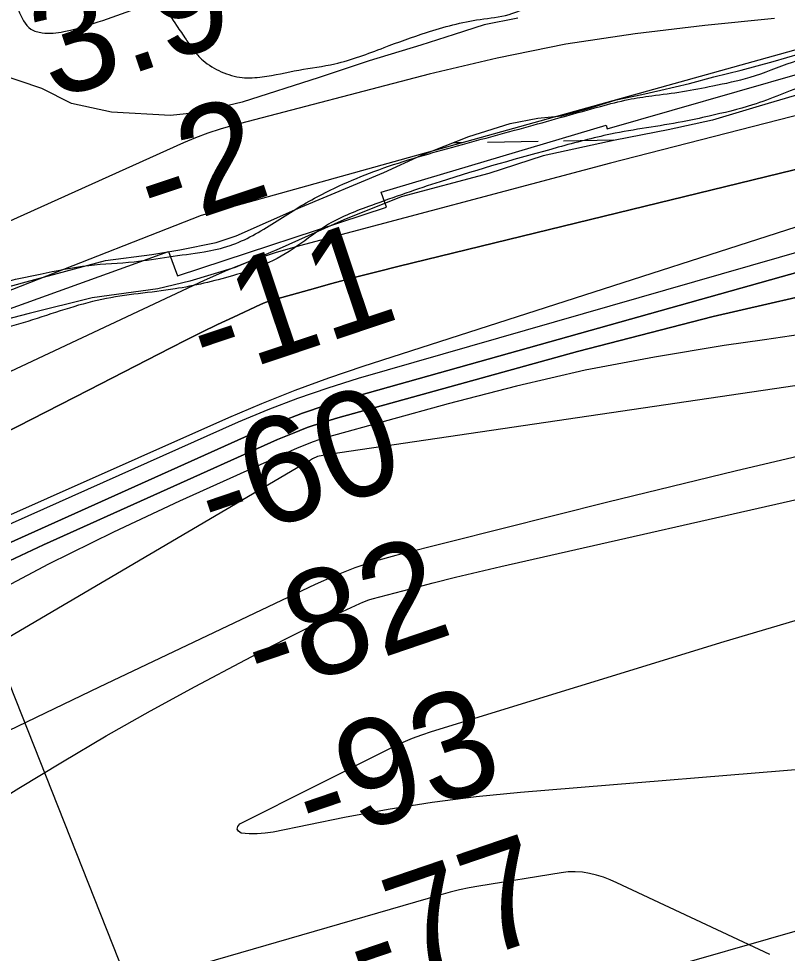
# Model space of a CAD drawing. Extents: x 3855477 to 3893699, y 299188 to 325115.
# Drawn here: x 3878720 to 3879205, y 319368 to 319958 of the extents above; entities that cross this region are included whole.
import ezdxf

# ---------------------------------------------------------------- set-up
doc = ezdxf.new("R2010")
doc.units = 0
for name, color, linetype in [('V-GRID-MAJR', 7, 'Continuous'), ('V-RIVR-EDGE', 7, 'Continuous'), ('V-RIVR-RANG', 7, 'Continuous'), ('V-RRAP-FSHR', 7, 'Continuous'), ('V-RRAP-RVMT', 7, 'Continuous'), ('V-TOPO-DPTH', 7, 'Continuous'), ('V-TOPO-MAJR', 7, 'Continuous'), ('V-TOPO-MINR', 7, 'Continuous'), ('V-TOPO-WATR', 7, 'Continuous'), ('V-WETL-SWMP', 7, 'Continuous')]:
    doc.layers.add(name, color=color, linetype=linetype)

msp = doc.modelspace()

# ---------------------------------------------------------------- linework, layer by layer
at = {"layer": 'V-GRID-MAJR'}
msp.add_spline([(3859493.37, 319766.96), (3864801.73, 319851.51), (3870110.07, 319936.83), (3875418.41, 320022.92), (3880726.72, 320109.79), (3886035.03, 320197.43), (3891343.33, 320285.84)], degree=3, dxfattribs=at)
at = {"layer": 'V-RIVR-EDGE'}
for points in [[(3878772.88, 319957.24), (3878796.42, 319965.55), (3878803.19, 319967.12), (3878809.57, 319965.52), (3878819.5, 319953.93), (3878825.46, 319945.15), (3878829.83, 319938.76), (3878836.19, 319931.97), (3878847.73, 319924.77), (3878860.87, 319921.15), (3878873.62, 319921.52), (3878896.75, 319925.84), (3878919.47, 319929.77), (3878950.59, 319940.06), (3878977.31, 319949.56), (3879011.21, 319957.84), (3879029.55, 319960.99), (3879044.31, 319966.13), (3879050.69, 319967.31), (3879061.05, 319968.08), (3879073.81, 319970.04), (3879077, 319970.03), (3879087.35, 319968.02), (3879096.52, 319967.2), (3879109.67, 319968.36), (3879130.4, 319971.9), (3879136.78, 319971.88), (3879144.75, 319969.47), (3879154.31, 319969.05), (3879160.69, 319971.42), (3879177.84, 319978.15), (3879199.78, 319986.07), (3879222.12, 319995.18), (3879246.46, 320003.89), (3879255.63, 320007.45), (3879261.22, 320010.63), (3879264.42, 320014.61), (3879269.22, 320022.96), (3879271.64, 320036.51), (3879275.65, 320045.66), (3879286.84, 320056.79), (3879302.41, 320069.11), (3879317.58, 320079.44), (3879334.74, 320086.57), (3879343.12, 320090.13), (3879344.32, 320092.12), (3879345.91, 320094.11), (3879349.51, 320096.09), (3879356.68, 320096.48), (3879377.81, 320100.81), (3879421.28, 320113.05), (3879452.39, 320122.54), (3879466.35, 320126.89), (3879475.13, 320128.46), (3879491.47, 320131.21), (3879508.22, 320136.35), (3879538.15, 320149.43), (3879548.52, 320155.38), (3879561.29, 320160.93), (3879575.65, 320165.28), (3879594.39, 320169.62), (3879623.09, 320171.14), (3879644.61, 320170.69), (3879667.72, 320170.23), (3879690.44, 320169.38), (3879720.32, 320168.51), (3879736.26, 320166.87), (3879754.99, 320166.83), (3879773.72, 320166.38), (3879792.86, 320167.93), (3879818.77, 320173.84), (3879839.51, 320179.77), (3879886.96, 320190.41), (3879922.85, 320197.5), (3879946.38, 320202.62), (3879975.48, 320205.74), (3880001.79, 320208.86), (3880023.71, 320208.41), (3880039.65, 320209.96), (3880060.38, 320212.3), (3880085.49, 320214.23), (3880109.81, 320214.97), (3880166.81, 320218.82), (3880184.74, 320218.37), (3880197.09, 320217.94), (3880212.24, 320218.7), (3880223.41, 320222.26), (3880244.54, 320225), (3880264.07, 320228.14), (3880280.02, 320230.49), (3880291.98, 320231.66), (3880309.92, 320234.8), (3880320.29, 320239.96), (3880325.89, 320247.52), (3880329.91, 320258.27), (3880333.11, 320265.43), (3880340.3, 320270.59), (3880351.07, 320277.34), (3880369.82, 320284.07), (3880384.98, 320288.02), (3880396.54, 320290.38), (3880410.1, 320295.93), (3880422.08, 320303.47), (3880445.61, 320312.58), (3880458.38, 320318.13), (3880473.94, 320323.27), (3880494.27, 320328.4), (3880510.23, 320333.94), (3880536.95, 320341.45), (3880560.47, 320345.77), (3880579.22, 320349.71), (3880634.24, 320361.13), (3880689.28, 320376.14), (3880708.42, 320381.67), (3880769.04, 320397.07), (3880805.33, 320408.13), (3880840.83, 320422), (3880842.92, 320423.02)], [(3879696.97, 320125.3), (3879719.62, 320127.66), (3879729.59, 320126.84), (3879733.16, 320123.24), (3879733.55, 320118.86), (3879739.45, 320088.55), (3879740.64, 320082.57), (3879743.42, 320081.37), (3879749.4, 320081.36), (3879752.2, 320084.54), (3879744.72, 320122.02), (3879744.33, 320126.8), (3879747.12, 320126.8), (3879767.85, 320130.73), (3879777.82, 320129.91), (3879786.97, 320126.3), (3879796.92, 320118.3), (3879802.07, 320105.14), (3879803.65, 320099.95), (3879808.03, 320097.95), (3879817.2, 320099.52), (3879823.98, 320102.29), (3879826.78, 320106.27), (3879826.79, 320112.25), (3879824.04, 320128.2), (3879824.85, 320133.78), (3879827.25, 320134.57), (3879832.83, 320134.95), (3879839.6, 320134.94), (3879849.17, 320136.51), (3879852.77, 320140.48), (3879853.98, 320146.86), (3879857.57, 320148.84), (3879860.76, 320149.63), (3879865.94, 320148.82), (3879880.67, 320141.21), (3879897.01, 320142.37), (3879920.54, 320148.29), (3879924.52, 320146.68), (3879924.51, 320142.7), (3879920.48, 320124.77), (3879922.87, 320122.77), (3879934.03, 320123.14), (3879938.42, 320126.32), (3879949.18, 320127.09), (3879961.14, 320127.06), (3879967.92, 320131.83), (3879971.52, 320137.4), (3879976.34, 320151.34), (3879987.12, 320161.27), (3880003.87, 320165.62), (3880021.01, 320165.97), (3880034.96, 320165.14), (3880049.71, 320169.09), (3880055.29, 320169.47), (3880068.43, 320162.67), (3880087.14, 320155.45), (3880095.91, 320154.23), (3880116.64, 320156.17), (3880150.13, 320161.67), (3880176.43, 320163.59), (3880209.92, 320166.7), (3880232.24, 320168.64), (3880259.76, 320175.34), (3880270.92, 320178.9), (3880279.3, 320179.28), (3880287.27, 320180.06), (3880297.24, 320184.82), (3880310, 320186.78), (3880320.76, 320187.95), (3880345.88, 320190.67), (3880358.64, 320194.23), (3880377.79, 320201.36), (3880395.73, 320206.09), (3880415.28, 320214.41), (3880426.06, 320219.97), (3880431.24, 320219.96), (3880447.17, 320217.13), (3880458.33, 320216.7), (3880469.49, 320216.67), (3880493, 320214.22), (3880506.54, 320212.99), (3880520.1, 320214.55), (3880541.61, 320212.51), (3880558.74, 320207.68), (3880566.3, 320204.48), (3880579.45, 320203.25), (3880606.54, 320200.39), (3880635.63, 320198.33), (3880664.33, 320198.26), (3880680.67, 320199.41), (3880692.23, 320199.38), (3880713.34, 320196.14), (3880741.62, 320190.49), (3880767.92, 320187.64), (3880798.2, 320184.77), (3880844.81, 320178.68), (3880850.4, 320180.26), (3880860.37, 320184.62), (3880868.35, 320186.19), (3880878.71, 320186.17), (3880899.82, 320183.33), (3880916.15, 320179.3), (3880934.48, 320174.87), (3880964.35, 320170.02), (3880969.13, 320168.81), (3880968.33, 320165.22), (3880974.3, 320162.02), (3880987.45, 320161.99), (3880998.21, 320163.16), (3881003.4, 320167.13), (3881006.2, 320169.51), (3881014.17, 320169.89), (3881026.12, 320167.87), (3881030.51, 320169.05), (3881035.71, 320175.82), (3881045.28, 320178.98), (3881051.26, 320178.97), (3881058.02, 320175.36), (3881061.19, 320168.18), (3881061.97, 320161.8), (3881057.96, 320151.05), (3881049.57, 320143.1), (3881043.19, 320139.93), (3881032.43, 320138.36), (3880996.17, 320144.83), (3880947.17, 320152.92), (3880920.48, 320156.18), (3880894.18, 320155.44), (3880850.33, 320151.17), (3880831.59, 320150.42), (3880807.29, 320154.86), (3880789.77, 320158.09), (3880775.03, 320163.31), (3880750.73, 320165.76), (3880733.2, 320167), (3880726.82, 320165.42), (3880717.25, 320164.65), (3880710.88, 320165.86), (3880707.3, 320170.65), (3880704.52, 320173.85), (3880697.35, 320174.66), (3880679.02, 320177.5), (3880672.24, 320176.72), (3880659.88, 320172.36), (3880641.15, 320172.41), (3880568.63, 320178.96), (3880520.41, 320181.08), (3880484.94, 320181.56), (3880478.57, 320182.77), (3880469.82, 320189.17), (3880461.45, 320189.99), (3880428.37, 320187.28), (3880417.2, 320185.72), (3880414.01, 320182.54), (3880409.61, 320177.76), (3880403.63, 320176.58), (3880390.08, 320175.42), (3880368.56, 320176.27), (3880354.61, 320176.31), (3880341.85, 320175.14), (3880318.33, 320168.82), (3880272.86, 320156.98), (3880215.05, 320147.16), (3880160.04, 320141.72), (3880146.49, 320140.16), (3880123.35, 320133.04), (3880083.88, 320124.37), (3880000.96, 320115.01), (3879947.53, 320106.37), (3879873.36, 320088.62), (3879836.68, 320081.54), (3879819.94, 320079.19), (3879798.4, 320075.26), (3879788.83, 320072.09), (3879781.25, 320066.93), (3879773.27, 320065.36), (3879750.14, 320060.23), (3879721.03, 320049.94), (3879669.17, 320031.34), (3879631.67, 320017.09), (3879566.27, 320000.91), (3879510.05, 319988.29), (3879446.65, 319976.09), (3879406.78, 319967.43), (3879349.75, 319952.42), (3879285.94, 319934.65), (3879218.14, 319916.88), (3879183.44, 319903.81), (3879155.92, 319896.71), (3879139.18, 319893.16), (3879093.72, 319885.3), (3879060.62, 319877.02), (3878986.05, 319855.28), (3878942.57, 319840.25), (3878915.44, 319828.36), (3878895.48, 319814.46), (3878875.12, 319802.95), (3878854.78, 319795.83), (3878818.49, 319787.55), (3878772.25, 319780.89), (3878725.58, 319767.05), (3878653.4, 319749.3), (3878584.82, 319736.32), (3878566.49, 319736.36), (3878560.52, 319740.36), (3878558.55, 319746.74), (3878560.15, 319750.72), (3878564.94, 319754.3), (3878579.3, 319757.05), (3878593.65, 319761)], [(3878593.65, 319761), (3878602.03, 319762.58), (3878621.17, 319766.91), (3878629.14, 319767.29), (3878639.5, 319766.47), (3878651.06, 319766.84), (3878665.81, 319769.19), (3878675.39, 319775.15), (3878687.76, 319783.49), (3878708.51, 319791.41), (3878733.23, 319796.92), (3878763.93, 319802.43), (3878792.63, 319804.75), (3878814.56, 319807.88), (3878836.88, 319811.02), (3878853.23, 319814.96), (3878867.6, 319821.3), (3878894.74, 319837.97), (3878922.27, 319852.65), (3878944.21, 319861.76), (3878994.07, 319877.18), (3879041.93, 319890.22), (3879087.39, 319902.86), (3879104.94, 319907.2), (3879119.69, 319909.55), (3879139.22, 319912.29), (3879158.36, 319915.83), (3879181.89, 319921.35), (3879208.61, 319930.85), (3879246.9, 319940.72), (3879276.81, 319948.22), (3879291.57, 319956.15), (3879306.34, 319965.28), (3879321.9, 319970.43), (3879345.82, 319974.35), (3879373.33, 319978.27), (3879383.69, 319979.04), (3879385.68, 319979.43), (3879386.09, 319982.22), (3879385.7, 319985.01), (3879383.71, 319985.82), (3879367.77, 319987.05), (3879364.58, 319988.65), (3879357.03, 319995.05), (3879348.29, 320007.42), (3879345.13, 320017.79), (3879346.34, 320025.36), (3879353.95, 320039.29), (3879361.14, 320046.85), (3879369.13, 320052.41), (3879383.88, 320057.15), (3879402.23, 320063.09), (3879410.2, 320063.46), (3879417.38, 320063.45), (3879426.14, 320063.42), (3879437.71, 320066.98), (3879450.87, 320070.54), (3879456.05, 320070.52), (3879459.23, 320067.33), (3879467.18, 320058.54), (3879470.75, 320050.16), (3879473.12, 320042.98), (3879471.9, 320033.42), (3879469.1, 320027.85), (3879466.68, 320018.29), (3879466.67, 320011.12), (3879469.44, 320005.93), (3879473.02, 320003.53), (3879481.39, 320003.51), (3879506.5, 320005.44), (3879529.24, 320012.16), (3879573.9, 320022.81), (3879598.22, 320028.33), (3879599.02, 320029.52), (3879593.47, 320040.29), (3879585.52, 320049.88), (3879567.62, 320062.28), (3879556.49, 320075.46), (3879544.97, 320089.83), (3879539.01, 320097.82), (3879539.02, 320101.41), (3879541.42, 320103.39), (3879555.38, 320109.34), (3879575.72, 320114.07), (3879585.29, 320115.24), (3879591.27, 320115.22), (3879596.44, 320110.83), (3879601.2, 320103.24), (3879605.54, 320087.69), (3879609.5, 320076.12), (3879617.43, 320060.96), (3879624.58, 320051.38), (3879636.51, 320040.19), (3879639.3, 320039.38), (3879642.09, 320040.97), (3879642.9, 320043.36), (3879634.55, 320050.55), (3879625.41, 320061.74), (3879619.85, 320072.51), (3879615.91, 320090.06), (3879612.37, 320108.4), (3879607.21, 320117.58), (3879605.23, 320121.57), (3879604.84, 320124.36), (3879609.23, 320127.93), (3879632.35, 320129.87), (3879646.3, 320129.44), (3879653.47, 320128.62), (3879660.23, 320124.22), (3879664.19, 320113.45), (3879676.08, 320085.12), (3879686.39, 320064.77), (3879689.56, 320058.79), (3879693.15, 320058.38), (3879697.14, 320059.97), (3879697.94, 320061.56), (3879685.24, 320081.91), (3879674.53, 320103.06), (3879670.59, 320121.01), (3879669.8, 320126.19), (3879671.4, 320128.18), (3879674.19, 320127.77), (3879692.52, 320125.73), (3879696.97, 320125.3)], [(3878199.36, 319784.89), (3878242.45, 319804.71), (3878272.77, 319818.19), (3878683.68, 319986.95), (3878696.45, 319990.9), (3878703.61, 319986.9), (3878719.49, 319963.75), (3878727.44, 319951.77), (3878734.6, 319949.36), (3878748.15, 319950.12), (3878772.88, 319957.24)]]:
    msp.add_spline(points, degree=3, dxfattribs=at)
at = {"layer": 'V-RIVR-RANG'}
msp.add_line((3878554.73, 319939.15), (3878893.74, 319083.88), dxfattribs=at)
at = {"layer": 'V-RRAP-FSHR'}
msp.add_lwpolyline([(3876931.21, 318780.95), (3877153.85, 318947.87), (3877384.07, 319090.24), (3877720.56, 319286.62), (3878184.96, 319523.26), (3878396.18, 319648.95), (3878618.02, 319749.1), (3878835.19, 319834.07), (3879377.43, 319985.37), (3880023.15, 320134.65), (3880260.93, 320171.97), (3880414.78, 320178.75), (3880574.34, 320171.5), (3881564.99, 320168.46), (3882290.98, 320136.72)], dxfattribs=at)
at = {"layer": 'V-RRAP-RVMT'}
for p, q in [((3879091.65, 319888.69), (3879214.82, 319924.07)), ((3878948.73, 319848.65), (3879090.97, 319890.94)), ((3879090.97, 319890.94), (3879091.65, 319888.69)), ((3878952.16, 319839.18), (3878948.73, 319848.65)), ((3878820.01, 319795.87), (3878952.16, 319839.18)), ((3878674.13, 319760.66), (3878814.42, 319811.23)), ((3878814.42, 319811.23), (3878820.01, 319795.87)), ((3879221.54, 319384.76), (3879094.56, 319348.48))]:
    msp.add_line(p, q, dxfattribs=at)
at = {"layer": 'V-TOPO-DPTH'}
for points in [[(3878036.72, 319355.27), (3878620.27, 319650.56), (3878656.18, 319668.77), (3878692.07, 319687.01), (3878727.93, 319705.31), (3878763.77, 319723.65), (3878815.82, 319750.34), (3878825.65, 319755.31), (3878835.51, 319760.21), (3878845.42, 319765.01), (3878855.37, 319769.74), (3878872.47, 319777.77), (3878873.9, 319778.4), (3878875.35, 319778.98), (3878878.32, 319779.95), (3878903.5, 319787.03), (3878917.62, 319790.92), (3878931.76, 319794.71), (3878945.94, 319798.35), (3878960.15, 319801.9), (3879802.35, 320007.44)], [(3878036.72, 319355.27), (3878620.27, 319650.56), (3878656.18, 319668.77), (3878692.07, 319687.01), (3878727.93, 319705.31), (3878763.77, 319723.65), (3878815.82, 319750.34), (3878825.65, 319755.31), (3878835.51, 319760.21), (3878845.42, 319765.01), (3878855.37, 319769.74), (3878872.47, 319777.77), (3878873.9, 319778.4), (3878875.35, 319778.98), (3878878.32, 319779.95), (3878903.5, 319787.03), (3878917.62, 319790.92), (3878931.76, 319794.71), (3878945.94, 319798.35), (3878960.15, 319801.9), (3879802.35, 320007.44)], [(3879197.29, 319958.47), (3879153.19, 319953.91), (3879109.22, 319948.74), (3879065.5, 319942.14), (3879022.15, 319933.4), (3878979.06, 319923.24), (3878855.01, 319890.75), (3878847.08, 319888.45), (3878839.23, 319885.9), (3878831.52, 319882.96), (3878823.9, 319879.77), (3878675.46, 319813.05), (3878619.43, 319786.56), (3878564.16, 319758.66), (3878510, 319728.65), (3878456.58, 319697.23), (3878403.63, 319664.92), (3878350.54, 319632.84)], [(3879672.95, 319942.93), (3879642.16, 319934.49), (3878934.26, 319730.91), (3878914.96, 319724.92), (3878895.86, 319718.4), (3878877.05, 319711.08), (3878858.43, 319703.24), (3878384.07, 319491.48), (3878289.2, 319447.89)], [(3879672.95, 319942.93), (3879642.16, 319934.49), (3878934.26, 319730.91), (3878914.96, 319724.92), (3878895.86, 319718.4), (3878877.05, 319711.08), (3878858.43, 319703.24), (3878384.07, 319491.48), (3878289.2, 319447.89)], [(3878277.94, 319415.8), (3878399.77, 319479.25), (3878523.24, 319539.43), (3878647.81, 319597.44), (3878870.89, 319697.72), (3878884.86, 319703.63), (3878898.99, 319709.12), (3878913.34, 319713.97), (3878927.85, 319718.39), (3879239.08, 319805.78), (3879338.02, 319831.8), (3879437.46, 319855.61), (3879537.63, 319876.12), (3879638.29, 319894.43), (3879808.31, 319922.44)], [(3879808.31, 319922.44), (3879638.29, 319894.43), (3879537.63, 319876.12), (3879437.46, 319855.61), (3879338.02, 319831.8), (3879239.08, 319805.78), (3878927.85, 319718.39), (3878913.34, 319713.97), (3878898.99, 319709.12), (3878884.86, 319703.63), (3878870.89, 319697.72), (3878647.81, 319597.44), (3878523.24, 319539.43), (3878399.77, 319479.25), (3878277.94, 319415.8)], [(3878255.82, 319372.04), (3878410.53, 319460.38), (3878490.37, 319504.45), (3878570.99, 319546.96), (3878652.81, 319587.13), (3878735.42, 319625.75), (3878883.32, 319692.3), (3878892.65, 319696.25), (3878902.09, 319699.91), (3878911.69, 319703.13), (3878921.39, 319706.06), (3879072.73, 319748.09), (3879158.53, 319770.15), (3879244.79, 319789.99), (3879331.76, 319806.5), (3879419.19, 319820.78), (3879639.64, 319852.46), (3879662.7, 319855.77)], [(3879662.7, 319855.77), (3879639.64, 319852.46), (3879419.19, 319820.78), (3879331.76, 319806.5), (3879244.79, 319789.99), (3879158.53, 319770.15), (3879072.73, 319748.09), (3878921.39, 319706.06), (3878911.69, 319703.13), (3878902.09, 319699.91), (3878892.65, 319696.25), (3878883.32, 319692.3), (3878735.42, 319625.75), (3878652.81, 319587.13), (3878570.99, 319546.96), (3878490.37, 319504.45), (3878410.53, 319460.38), (3878255.82, 319372.04)]]:
    msp.add_lwpolyline(points, dxfattribs=at)
at = {"layer": 'V-TOPO-MAJR'}
msp.add_lwpolyline([(3879247.96, 319763.74), (3879191.02, 319755.46), (3879165.54, 319751.75), (3879121.52, 319744.48), (3879077.74, 319736.12), (3879034.31, 319726.1), (3878991.11, 319714.98), (3878914.91, 319693.82), (3878910.02, 319692.34), (3878905.19, 319690.72), (3878900.44, 319688.88), (3878895.74, 319686.89), (3878821.27, 319653.38), (3878779.68, 319633.92), (3878738.5, 319613.66), (3878697.93, 319592.2), (3878657.78, 319569.94), (3878640.71, 319560.14), (3878592.37, 319532.33), (3878544.06, 319504.44), (3878495.82, 319476.44), (3878447.62, 319448.37), (3878350.61, 319391.73)], dxfattribs=at)
at = {"layer": 'V-TOPO-MINR'}
for points in [[(3879777.64, 320023.67), (3879551.85, 319976.03), (3879436.82, 319950.84), (3879322.07, 319924.46), (3879207.74, 319896.32), (3879093.7, 319866.99), (3878897.08, 319814.82), (3878881.7, 319810.29), (3878866.52, 319805.22), (3878851.63, 319799.34), (3878836.93, 319792.93), (3878661.45, 319710.61), (3878559.74, 319661.52), (3878458.77, 319610.98), (3878358.93, 319558.24)], [(3879802.35, 320007.44), (3878960.15, 319801.9), (3878945.94, 319798.35), (3878931.76, 319794.71), (3878917.62, 319790.92), (3878903.5, 319787.03), (3878878.32, 319779.95), (3878875.35, 319778.98), (3878873.9, 319778.4), (3878872.47, 319777.77), (3878855.37, 319769.74), (3878845.42, 319765.01), (3878835.51, 319760.21), (3878825.65, 319755.31), (3878815.82, 319750.34), (3878763.77, 319723.65), (3878727.93, 319705.31), (3878692.07, 319687.01), (3878656.18, 319668.77), (3878620.27, 319650.56), (3878036.72, 319355.27)], [(3879659.11, 319957.69), (3879576.9, 319936.79), (3879495.02, 319914.7), (3879413.65, 319890.8), (3879332.62, 319865.71), (3878937.07, 319738.44), (3878915.55, 319731.13), (3878894.19, 319723.37), (3878873.1, 319714.92), (3878852.18, 319706.02), (3878218.02, 319424.01)], [(3879672.95, 319942.93), (3879642.16, 319934.49), (3878934.26, 319730.91), (3878914.96, 319724.92), (3878895.86, 319718.4), (3878877.05, 319711.08), (3878858.43, 319703.24), (3878384.07, 319491.48), (3878289.2, 319447.89)], [(3879808.31, 319922.44), (3879638.29, 319894.43), (3879537.63, 319876.12), (3879437.46, 319855.61), (3879338.02, 319831.8), (3879239.08, 319805.78), (3878927.85, 319718.39), (3878913.34, 319713.97), (3878898.99, 319709.12), (3878884.86, 319703.63), (3878870.89, 319697.72), (3878647.81, 319597.44), (3878523.24, 319539.43), (3878399.77, 319479.25), (3878277.94, 319415.8)], [(3879662.7, 319855.77), (3879639.64, 319852.46), (3879419.19, 319820.78), (3879331.76, 319806.5), (3879244.79, 319789.99), (3879158.53, 319770.15), (3879072.73, 319748.09), (3878921.39, 319706.06), (3878911.69, 319703.13), (3878902.09, 319699.91), (3878892.65, 319696.25), (3878883.32, 319692.3), (3878735.42, 319625.75), (3878652.81, 319587.13), (3878570.99, 319546.96), (3878490.37, 319504.45), (3878410.53, 319460.38), (3878255.82, 319372.04)], [(3879847.02, 319813.73), (3879414.56, 319725.99), (3879333.63, 319708.99), (3879252.88, 319691.24), (3879172.37, 319672.39), (3879092.04, 319652.79), (3878958.05, 319619.12), (3878944.97, 319615.42), (3878932.07, 319611.21), (3878919.45, 319606.25), (3878907, 319600.79), (3878770.55, 319535.98), (3878690.25, 319497.28), (3878610.25, 319457.97), (3878530.7, 319417.74), (3878451.46, 319376.9), (3877893.65, 319085.35)], [(3878445.14, 319300.96), (3878719.87, 319472.05), (3878747.32, 319488.76), (3878774.99, 319505.1), (3878802.97, 319520.87), (3878831.18, 319536.27), (3878862.98, 319553.22), (3878875.49, 319559.77), (3878888.06, 319566.2), (3878900.73, 319572.44), (3878913.46, 319578.56), (3878935.23, 319588.83), (3878937.13, 319589.67), (3878941.04, 319591.09), (3878943.04, 319591.68), (3878967.39, 319598.09), (3878981.6, 319601.75), (3878995.83, 319605.32), (3879010.1, 319608.74), (3879024.4, 319612.05), (3879864.4, 319802.47)], [(3879658.88, 319798.52), (3879557.23, 319780.92), (3879455.48, 319763.93), (3879353.58, 319747.85), (3879251.58, 319732.37), (3878915.48, 319682.9), (3878914.68, 319682.79), (3878911.89, 319682.38), (3878908.42, 319681.57), (3878905.42, 319680.16), (3878903.39, 319679), (3878902.11, 319678.25), (3878623.51, 319514.61), (3878500.69, 319443.34), (3878377.37, 319372.95), (3878253.3, 319303.89)], [(3879241.43, 319486.12), (3879036.84, 319469.35), (3879008.87, 319466.55), (3878980.99, 319463.09), (3878953.25, 319458.64), (3878925.61, 319453.53), (3878880.45, 319444.34), (3878875.45, 319443.59), (3878870.43, 319443.17), (3878865.4, 319443.25), (3878860.36, 319443.67), (3878858.58, 319444.9), (3878857.68, 319446.27), (3878858.09, 319447.86), (3878859.37, 319449.59), (3878956.77, 319498.34), (3878962.57, 319501.06), (3878968.45, 319503.59), (3878974.45, 319505.82), (3878980.52, 319507.86), (3879165.58, 319564.71), (3879264.5, 319594.08)], [(3879194.39, 319366.89), (3879097.67, 319412.32), (3879093.48, 319414.12), (3879089.21, 319415.73), (3879084.85, 319417.05), (3879080.42, 319418.18), (3879075.94, 319418.9), (3879071.44, 319419.28), (3879066.94, 319419.14), (3879062.42, 319418.66), (3879010.39, 319410.1), (3879004.35, 319409), (3878998.33, 319407.75), (3878992.36, 319406.29), (3878986.42, 319404.68), (3878564.88, 319282.77)]]:
    msp.add_lwpolyline(points, dxfattribs=at)
at = {"layer": 'V-TOPO-WATR'}
msp.add_lwpolyline([(3879197.29, 319958.47), (3879153.19, 319953.91), (3879109.22, 319948.74), (3879065.5, 319942.14), (3879022.15, 319933.4), (3878979.06, 319923.24), (3878855.01, 319890.75), (3878847.08, 319888.45), (3878839.23, 319885.9), (3878831.52, 319882.96), (3878823.9, 319879.77), (3878675.46, 319813.05), (3878619.43, 319786.56), (3878564.16, 319758.66), (3878510, 319728.65), (3878456.58, 319697.23), (3878403.63, 319664.92), (3878350.54, 319632.84)], dxfattribs=at)
at = {"layer": 'V-WETL-SWMP'}
for p, q in [((3878994.41, 319880.02), (3878999.9, 319880.11)), ((3879015.9, 319880.37), (3879047.89, 319880.9)), ((3879063.89, 319881.16), (3879095.88, 319881.68))]:
    msp.add_line(p, q, dxfattribs=at)
for points in [[(3878973.82, 319941.67), (3878941.14, 319931.58), (3878909.67, 319921.07), (3878860.85, 319905.53), (3878833.44, 319899), (3878815.73, 319897.18), (3878778.37, 319899.2), (3878753.1, 319904.71), (3878734.31, 319914.16), (3878689.85, 319929.13), (3878669.02, 319935.79), (3878658.58, 319937.51), (3878650.94, 319936.79), (3878639.96, 319931.12), (3878630.17, 319926.25), (3878621.13, 319922.97), (3878612.08, 319920.87), (3878603.39, 319921.54), (3878595.07, 319924.19), (3878582.63, 319939.41), (3878579.62, 319957.13), (3878577.48, 319969.73)], [(3879035.11, 319958.68), (3879013.76, 319954.49), (3878994.79, 319948.27), (3878973.82, 319941.67)], [(3878672.09, 319777.76), (3878724.51, 319792.05), (3878774.51, 319805.57), (3878803.9, 319809.27), (3878821.62, 319812.29), (3878844.59, 319816.86), (3878857.1, 319821.14), (3878897.9, 319839.18), (3878950.41, 319861.12), (3878974.25, 319872.11), (3879004.13, 319883.84), (3879030.35, 319891.99), (3879047.68, 319895.42), (3879062.97, 319896.86), (3879078.29, 319901.11), (3879097.25, 319906.93), (3879113.37, 319910.37), (3879125.46, 319913.05), (3879143.6, 319917.27), (3879158.92, 319921.53), (3879176.26, 319925.76), (3879196.42, 319931.16), (3879213.76, 319936.2)], [(3879266.72, 319926.36), (3879187.67, 319903.12), (3879158.22, 319894.2), (3879130.01, 319888.08), (3879096.57, 319881.61), (3879051.03, 319871.66), (3879016.73, 319860.38), (3878961.49, 319845.72), (3878925.15, 319831.24), (3878884.34, 319812.8), (3878856.47, 319801.05), (3878827.83, 319792.52), (3878807.68, 319787.52), (3878766.21, 319781.94), (3878726.29, 319771.93), (3878644.45, 319750.73)]]:
    msp.add_lwpolyline(points, dxfattribs=at)

# ---------------------------------------------------------------- texts
at = {"layer": 'V-RIVR-RANG'}
for s, rotation, p in [('3.9', 18.52833, (3878741.64, 319906.6)), ('-2', 18.52833, (3878805.67, 319822.59)), ('-11', 18.52833, (3878838.94, 319728.28)), ('-60', 18.81383, (3878844.22, 319624.17)), ('-82', 18.81383, (3878873.49, 319528.49)), ('-93', 18.81383, (3878906.01, 319433.93)), ('-77', 18.81383, (3878938.02, 319339.19))]:
    msp.add_text(s, height=67, rotation=rotation, dxfattribs=at).set_placement(p)

doc.saveas('drawing.dxf')
